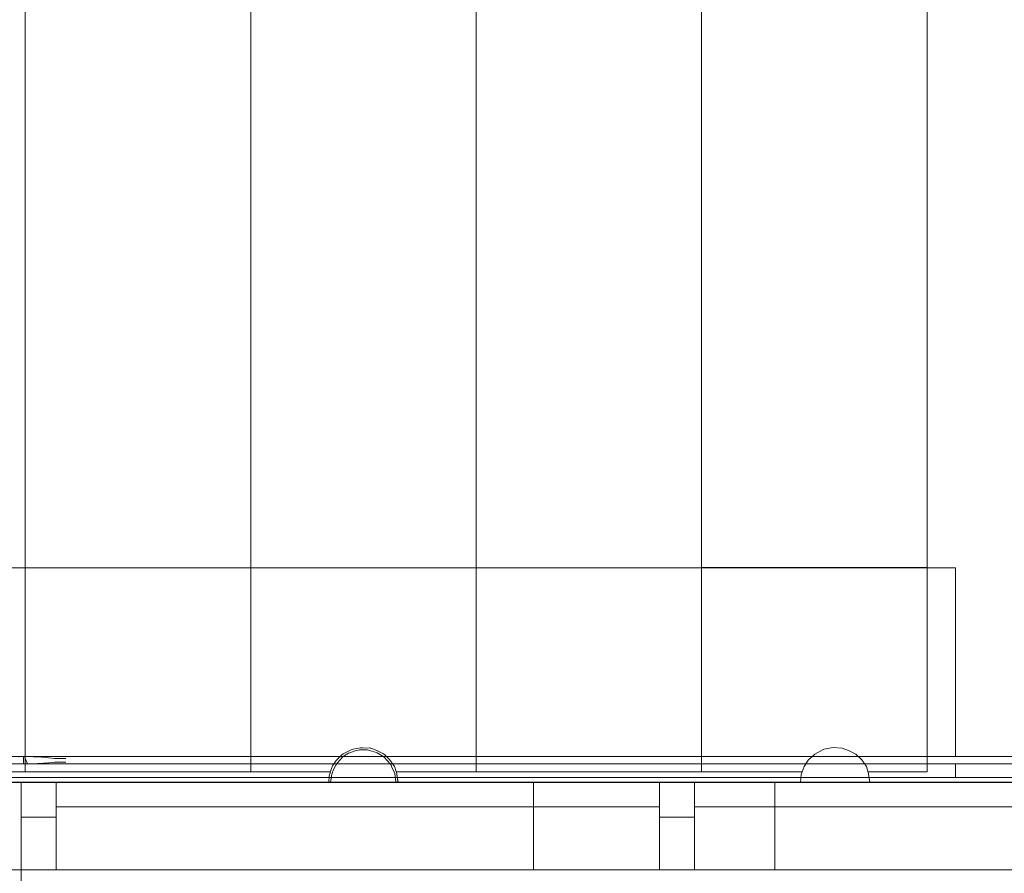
# Model space of a CAD drawing. Header units: millimetres. Extents: x 321 to 585, y -277 to 9.
# Tile 1016 of 1056: x 371 to 382, y -33 to -23. Entities that reach past the tile are written whole.
import ezdxf

# ---------------------------------------------------------------- set-up
doc = ezdxf.new("R2010")
doc.units = ezdxf.units.MM
doc.header["$MEASUREMENT"] = 0
for name, color, linetype, lineweight in [('IFC-Corrimão-Contorno', 36, 'Continuous', 5), ('IFC-Elemento terminal-Contorno', 253, 'Continuous', 5), ('IFC-Laje-Contorno', 134, 'Continuous', 5), ('IFC-Parede padrão-Contorno', 44, 'Continuous', 5), ('IFC-Parede-Contorno', 42, 'Continuous', 5), ('IFC-Pilar-Contorno', 83, 'Continuous', 5), ('IFC-Viga-Contorno', 66, 'Continuous', 5)]:
    doc.layers.add(name, color=color, linetype=linetype, lineweight=lineweight)

msp = doc.modelspace()

# ---------------------------------------------------------------- linework, layer by layer
at = {"layer": 'IFC-Corrimão-Contorno', "color": 7, "lineweight": 5}
for p, q in [((370.305, -31.82), (371.543, -31.82)), ((370.305, -31.82), (371.543, -31.82)), ((371.088, -31.822), (371.148, -31.82)), ((371.148, -31.82), (371.161, -31.82)), ((371.148, -31.904), (371.148, -31.82)), ((371.161, -31.82), (380.487, -31.82)), ((371.161, -31.82), (371.196, -31.821)), ((371.161, -31.82), (372.558, -31.82)), ((371.161, -31.82), (371.196, -31.904)), ((371.196, -31.821), (371.241, -31.821)), ((371.241, -31.821), (371.264, -31.822)), ((371.264, -31.822), (371.31, -31.823)), ((371.31, -31.823), (371.354, -31.826)), ((371.354, -31.826), (371.376, -31.827)), ((371.376, -31.827), (371.409, -31.83)), ((371.409, -31.83), (371.437, -31.833)), ((371.437, -31.833), (371.504, -31.842)), ((371.437, -31.891), (371.504, -31.883)), ((371.504, -31.842), (371.505, -31.842)), ((371.504, -31.883), (371.505, -31.883)), ((371.505, -31.842), (371.632, -31.842)), ((371.505, -31.883), (371.632, -31.883)), ((372.558, -31.82), (380.487, -31.82)), ((372.558, -31.82), (372.558, -31.82)), ((372.558, -31.82), (375.175, -31.82)), ((380.487, -31.82), (382.739, -31.82)), ((370.305, -31.904), (371.161, -31.904)), ((371.088, -31.902), (371.148, -31.904)), ((371.148, -31.904), (371.161, -31.904)), ((371.161, -31.904), (380.487, -31.904)), ((371.161, -31.904), (372.558, -31.904)), ((371.161, -31.904), (371.196, -31.904)), ((371.196, -31.904), (371.241, -31.903)), ((371.241, -31.903), (371.264, -31.903)), ((371.264, -31.903), (371.31, -31.901)), ((371.31, -31.901), (371.354, -31.899)), ((371.354, -31.899), (371.376, -31.897)), ((371.376, -31.897), (371.409, -31.894)), ((371.409, -31.894), (371.437, -31.891)), ((372.558, -31.904), (380.487, -31.904)), ((380.487, -31.904), (382.74, -31.904))]:
    msp.add_line(p, q, dxfattribs=at)
at = {"layer": 'IFC-Elemento terminal-Contorno', "color": 7, "lineweight": 5}
for p, q in [((374.809, -31.789), (374.9, -31.743)), ((374.882, -31.776), (374.945, -31.755)), ((374.9, -31.743), (374.922, -31.736)), ((374.922, -31.736), (375.007, -31.719)), ((374.945, -31.755), (374.994, -31.744)), ((374.994, -31.744), (375.016, -31.742)), ((375.007, -31.719), (375.028, -31.719)), ((375.016, -31.742), (375.084, -31.744)), ((375.028, -31.719), (375.118, -31.723)), ((375.084, -31.744), (375.097, -31.746)), ((375.097, -31.746), (375.109, -31.749)), ((375.109, -31.749), (375.19, -31.772)), ((375.118, -31.723), (375.122, -31.724)), ((375.122, -31.724), (375.193, -31.751)), ((375.122, -31.724), (375.191, -31.749)), ((375.19, -31.772), (375.196, -31.776)), ((375.191, -31.749), (375.261, -31.784)), ((375.193, -31.751), (375.261, -31.784)), ((380.204, -31.791), (380.308, -31.737)), ((380.308, -31.737), (380.414, -31.716)), ((380.414, -31.716), (380.519, -31.723)), ((380.519, -31.723), (380.591, -31.749)), ((380.591, -31.749), (380.673, -31.791)), ((374.687, -31.927), (374.728, -31.864)), ((374.728, -31.864), (374.797, -31.798)), ((374.742, -31.891), (374.796, -31.831)), ((374.796, -31.831), (374.801, -31.826)), ((374.797, -31.798), (374.803, -31.793)), ((374.801, -31.826), (374.831, -31.806)), ((374.803, -31.793), (374.809, -31.789)), ((374.831, -31.806), (374.87, -31.781)), ((374.87, -31.781), (374.882, -31.776)), ((375.196, -31.776), (375.273, -31.823)), ((375.261, -31.784), (375.273, -31.791)), ((375.273, -31.791), (375.279, -31.797)), ((375.273, -31.823), (375.278, -31.827)), ((375.278, -31.827), (375.345, -31.903)), ((375.279, -31.797), (375.338, -31.853)), ((375.338, -31.853), (375.388, -31.924)), ((380.082, -31.934), (380.127, -31.863)), ((380.127, -31.863), (380.204, -31.791)), ((380.673, -31.791), (380.743, -31.856)), ((380.743, -31.856), (380.796, -31.934)), ((374.649, -32.028), (374.679, -31.946)), ((374.678, -32.023), (374.697, -31.969)), ((374.679, -31.946), (374.682, -31.937)), ((374.682, -31.937), (374.687, -31.927)), ((374.697, -31.969), (374.722, -31.92)), ((374.722, -31.92), (374.742, -31.891)), ((375.345, -31.903), (375.355, -31.92)), ((375.355, -31.92), (375.364, -31.941)), ((375.364, -31.941), (375.397, -32.015)), ((375.388, -31.924), (375.395, -31.934)), ((375.395, -31.934), (375.398, -31.943)), ((375.398, -31.943), (375.42, -32.016)), ((380.049, -32.026), (380.082, -31.934)), ((380.796, -31.934), (380.82, -32.016)), ((374.642, -32.115), (374.647, -32.041)), ((374.647, -32.041), (374.649, -32.028)), ((374.664, -32.115), (374.67, -32.069)), ((374.67, -32.069), (374.678, -32.023)), ((375.397, -32.015), (375.408, -32.084)), ((375.408, -32.084), (375.413, -32.115)), ((375.42, -32.016), (375.436, -32.115)), ((375.42, -32.016), (375.43, -32.081)), ((375.43, -32.081), (375.436, -32.115)), ((380.042, -32.115), (380.049, -32.026)), ((380.82, -32.016), (380.836, -32.115)), ((374.642, -32.115), (374.654, -32.115)), ((374.654, -32.115), (374.664, -32.115)), ((374.664, -32.115), (374.67, -32.115)), ((374.67, -32.115), (374.682, -32.115)), ((374.682, -32.115), (374.699, -32.115)), ((374.699, -32.115), (374.722, -32.115)), ((374.722, -32.115), (374.75, -32.115)), ((374.75, -32.115), (374.782, -32.115)), ((374.782, -32.115), (374.818, -32.115)), ((374.818, -32.115), (374.858, -32.115)), ((374.858, -32.115), (374.901, -32.115)), ((374.901, -32.115), (374.945, -32.115)), ((374.945, -32.115), (374.992, -32.115)), ((374.992, -32.115), (375.039, -32.115)), ((375.039, -32.115), (375.086, -32.115)), ((375.086, -32.115), (375.132, -32.115)), ((375.132, -32.115), (375.177, -32.115)), ((375.177, -32.115), (375.219, -32.115)), ((375.219, -32.115), (375.259, -32.115)), ((375.259, -32.115), (375.295, -32.115)), ((375.295, -32.115), (375.328, -32.115)), ((375.328, -32.115), (375.355, -32.115)), ((375.355, -32.115), (375.378, -32.115)), ((375.378, -32.115), (375.395, -32.115)), ((375.395, -32.115), (375.407, -32.115)), ((375.407, -32.115), (375.413, -32.115)), ((375.413, -32.115), (375.423, -32.115)), ((375.423, -32.115), (375.436, -32.115)), ((380.042, -32.115), (380.065, -32.115)), ((380.065, -32.115), (380.109, -32.115)), ((380.109, -32.115), (380.173, -32.115)), ((380.173, -32.115), (380.253, -32.115)), ((380.253, -32.115), (380.298, -32.115)), ((380.298, -32.115), (380.343, -32.115)), ((380.343, -32.115), (380.391, -32.115)), ((380.391, -32.115), (380.439, -32.115)), ((380.439, -32.115), (380.487, -32.115)), ((380.487, -32.115), (380.534, -32.115)), ((380.534, -32.115), (380.579, -32.115)), ((380.579, -32.115), (380.625, -32.115)), ((380.625, -32.115), (380.664, -32.115)), ((380.664, -32.115), (380.704, -32.115)), ((380.704, -32.115), (380.768, -32.115)), ((380.768, -32.115), (380.813, -32.115)), ((380.813, -32.115), (380.836, -32.115))]:
    msp.add_line(p, q, dxfattribs=at)
at = {"layer": 'IFC-Laje-Contorno', "color": 7, "lineweight": 5}
for p, q in [((371.169, -31.995), (371.169, -5.923)), ((373.749, -31.995), (373.749, -5.922)), ((376.329, -31.995), (376.329, -5.922)), ((378.909, -31.995), (378.909, -5.923)), ((381.489, -31.995), (381.489, -5.923)), ((376.329, -29.66), (376.329, -8.32)), ((371.169, -29.66), (371.169, -8.36)), ((373.749, -29.66), (373.749, -8.36)), ((378.909, -29.66), (378.909, -8.36)), ((381.489, -29.657), (381.489, -8.357)), ((368.589, -29.66), (371.169, -29.66)), ((371.169, -29.66), (373.749, -29.66)), ((373.749, -29.66), (376.329, -29.66)), ((373.749, -29.66), (375.175, -29.66)), ((376.329, -29.66), (378.909, -29.66)), ((376.329, -29.66), (381.814, -29.66)), ((378.909, -29.657), (381.489, -29.657)), ((381.814, -30.442), (381.814, -29.66)), ((381.814, -31.82), (381.814, -30.442)), ((368.589, -31.995), (371.169, -31.995)), ((371.169, -31.995), (373.749, -31.995)), ((373.749, -31.995), (374.661, -31.995)), ((375.414, -31.995), (376.329, -31.995)), ((376.329, -31.995), (378.909, -31.995)), ((378.909, -31.995), (380.06, -31.995)), ((380.814, -31.995), (381.489, -31.995)), ((381.814, -32.06), (381.814, -31.904)), ((381.814, -32.115), (381.814, -32.113)), ((371.008, -32.115), (371.543, -32.115)), ((375.175, -32.115), (381.814, -32.115)), ((363.77, -33.115), (371.123, -33.115)), ((371.123, -36.512), (371.123, -33.115)), ((371.123, -36.512), (371.123, -33.115)), ((371.523, -33.115), (378.426, -33.115)), ((378.826, -33.115), (386.923, -33.115))]:
    msp.add_line(p, q, dxfattribs=at)
at = {"layer": 'IFC-Parede padrão-Contorno', "color": 7, "lineweight": 5}
for p, q in [((371.008, -32.115), (376.986, -32.115)), ((376.986, -32.115), (378.807, -32.115)), ((376.986, -32.115), (377.66, -32.115)), ((376.986, -32.87), (376.986, -32.115)), ((377.66, -32.115), (378.826, -32.115)), ((378.826, -32.115), (379.746, -32.115)), ((379.746, -32.87), (379.746, -32.115)), ((379.746, -32.115), (391.253, -32.115)), ((376.986, -33.115), (376.986, -32.359)), ((379.746, -33.115), (379.746, -32.359)), ((376.986, -33.115), (376.986, -32.87)), ((371.008, -33.115), (375.175, -33.115)), ((375.175, -33.115), (376.986, -33.115)), ((376.986, -33.115), (378.826, -33.115)), ((378.826, -33.115), (379.072, -33.115)), ((379.072, -33.115), (379.746, -33.115)), ((379.746, -33.115), (391.253, -33.115))]:
    msp.add_line(p, q, dxfattribs=at)
at = {"layer": 'IFC-Parede-Contorno', "color": 7, "lineweight": 5}
for p, q in [((369.802, -32.06), (394.76, -32.06)), ((369.802, -32.113), (394.76, -32.113))]:
    msp.add_line(p, q, dxfattribs=at)
at = {"layer": 'IFC-Pilar-Contorno', "color": 7, "lineweight": 5}
for p, q in [((371.123, -32.115), (371.523, -32.115)), ((371.123, -32.515), (371.123, -32.115)), ((371.523, -32.764), (371.523, -32.115)), ((378.426, -32.115), (378.826, -32.115)), ((378.426, -32.515), (378.426, -32.115)), ((378.826, -32.764), (378.826, -32.115)), ((371.123, -32.515), (371.194, -32.515)), ((371.123, -33.008), (371.123, -32.515)), ((371.123, -32.621), (371.123, -32.515)), ((371.123, -32.515), (371.452, -32.515)), ((371.194, -32.515), (371.523, -32.515)), ((371.452, -32.515), (371.523, -32.515)), ((371.523, -32.621), (371.523, -32.515)), ((371.523, -33.008), (371.523, -32.515)), ((378.426, -32.515), (378.497, -32.515)), ((378.426, -33.008), (378.426, -32.515)), ((378.426, -32.621), (378.426, -32.515)), ((378.426, -32.515), (378.755, -32.515)), ((378.497, -32.515), (378.826, -32.515)), ((378.755, -32.515), (378.826, -32.515)), ((378.826, -32.621), (378.826, -32.515)), ((378.826, -33.008), (378.826, -32.515)), ((371.123, -33.115), (371.123, -32.621)), ((371.523, -33.115), (371.523, -32.621)), ((378.426, -33.115), (378.426, -32.621)), ((378.826, -33.115), (378.826, -32.621)), ((371.123, -33.115), (371.123, -33.008)), ((371.523, -33.115), (371.523, -33.008)), ((378.426, -33.115), (378.426, -33.008)), ((378.826, -33.115), (378.826, -33.008)), ((371.123, -33.115), (371.452, -33.115)), ((371.452, -33.115), (371.523, -33.115)), ((378.426, -33.115), (378.755, -33.115)), ((378.755, -33.115), (378.826, -33.115))]:
    msp.add_line(p, q, dxfattribs=at)
at = {"layer": 'IFC-Viga-Contorno', "color": 7, "lineweight": 5}
for p, q in [((371.523, -32.115), (374.642, -32.115)), ((375.175, -32.115), (378.426, -32.115)), ((375.436, -32.115), (378.426, -32.115)), ((378.826, -32.115), (380.042, -32.115)), ((378.826, -32.115), (382.44, -32.115)), ((380.836, -32.115), (384.962, -32.115)), ((371.523, -32.395), (378.426, -32.395)), ((378.826, -32.395), (386.923, -32.395))]:
    msp.add_line(p, q, dxfattribs=at)

doc.saveas('drawing.dxf')
